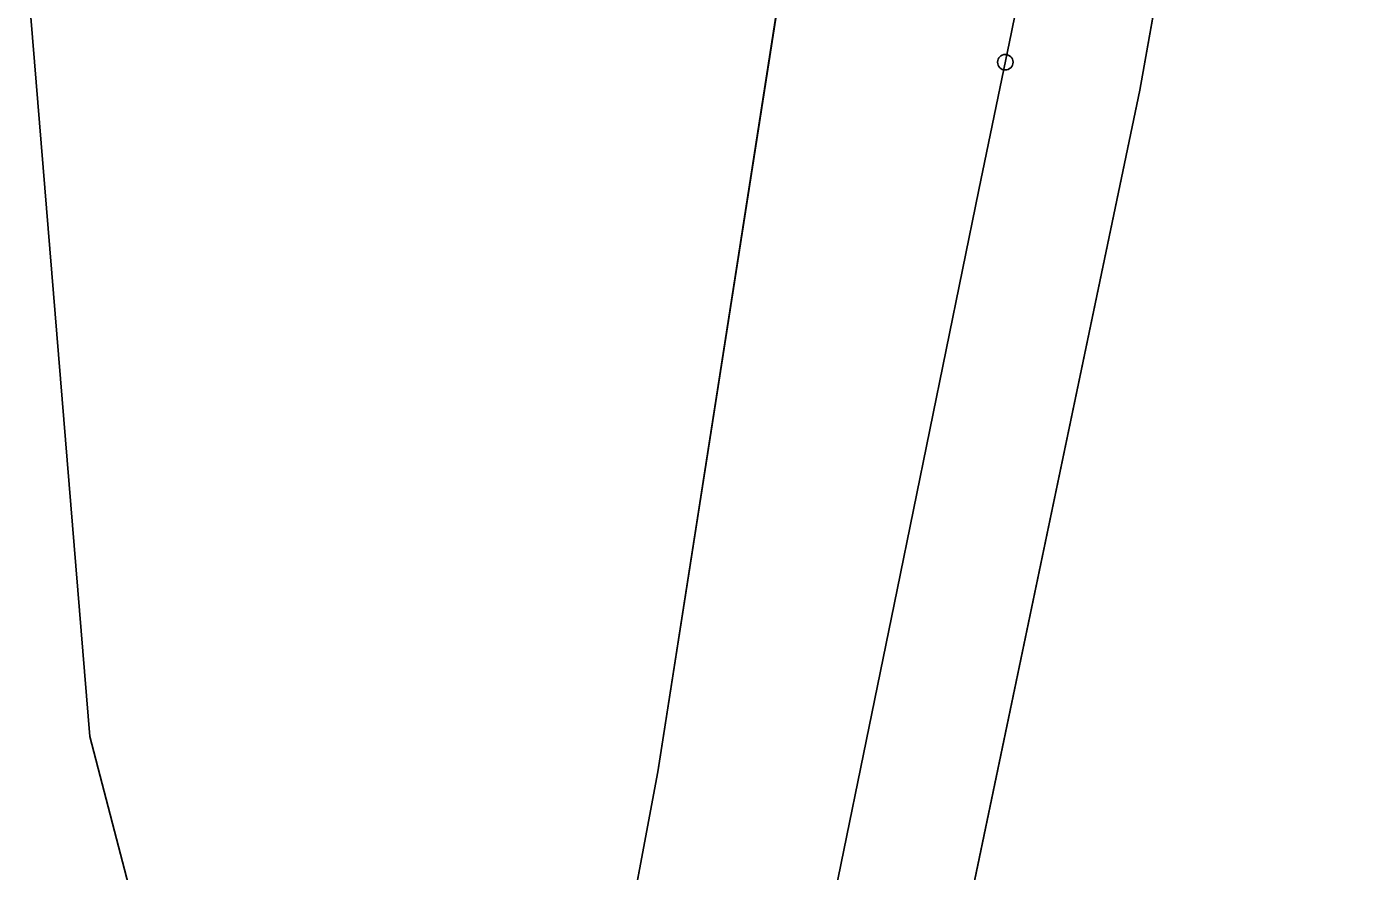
# Model space of a CAD drawing. Extents: x -866656 to -858817, y -1041816 to -1038653.
# Drawn here: x -864198.3 to -864070.5, y -1040891.7 to -1040809.9 of the extents above; entities that cross this region are included whole.
import ezdxf

# ---------------------------------------------------------------- set-up
doc = ezdxf.new("R2010")
doc.units = 0
for name, color, linetype in [('SZDC', 7, 'Continuous'), ('Vrstva 1', 7, 'Continuous'), ('Vrstva 53', 7, 'Continuous'), ('Vrstva 7', 7, 'Continuous')]:
    doc.layers.add(name, color=color, linetype=linetype)

msp = doc.modelspace()

# ---------------------------------------------------------------- linework, layer by layer
at = {"layer": 'SZDC'}
msp.add_lwpolyline([(-864079.13, -1040751.24), (-864090.67, -1040816.12), (-864108.73, -1040902.45), (-864114.59, -1040901.24), (-864124.2, -1040948.66), (-864151.94, -1040958.11), (-864146.26, -1040929.78), (-864137.28, -1040882.02), (-864125.28, -1040805.21)], dxfattribs=at)
at = {"layer": 'Vrstva 1'}
for p, q in [((-864192.21, -1040878.63), (-864202.79, -1040749.28)), ((-864079.13, -1040751.24), (-864090.67, -1040816.12)), ((-864137.28, -1040882.02), (-864125.28, -1040805.21)), ((-864090.67, -1040816.12), (-864108.73, -1040902.45)), ((-864170.25, -1040962.74), (-864192.21, -1040878.63)), ((-864146.26, -1040929.78), (-864137.28, -1040882.02))]:
    msp.add_line(p, q, dxfattribs=at)
for points in [[(-864106.24, -1040825.76), (-864103.09, -1040810.5), (-864100.1, -1040795.72), (-864097.36, -1040780.89), (-864095.11, -1040765.45), (-864093.48, -1040749.15), (-864092.63, -1040733.44), (-864092.48, -1040717.35), (-864093.09, -1040701.61), (-864094.53, -1040685.03), (-864096.79, -1040668.55), (-864099.73, -1040652.55), (-864103.2, -1040636.58), (-864106.87, -1040620.67), (-864110.47, -1040605.21), (-864116.49, -1040579.33)], [(-864190.9, -1041239.89), (-864187.65, -1041224.26), (-864179.08, -1041182.25), (-864176.19, -1041168.17), (-864167.63, -1041126.21), (-864158.95, -1041083.67), (-864157.99, -1041079.01), (-864156.21, -1041070.31), (-864147.52, -1041027.82), (-864138.93, -1040985.78), (-864136.16, -1040972.3), (-864133.07, -1040957.15), (-864132.45, -1040954.14), (-864131.09, -1040947.46), (-864122.54, -1040905.52), (-864114.14, -1040864.42), (-864106.24, -1040825.76)]]:
    msp.add_lwpolyline(points, dxfattribs=at)
at = {"layer": 'Vrstva 53'}
for points in [[(-864163.47, -1040355.8), (-864153.11, -1040402.25), (-864151.77, -1040408.24), (-864141.64, -1040383.5), (-864136.16, -1040395.65), (-864121.34, -1040428.57), (-864124.99, -1040437.14), (-864137.01, -1040440.86), (-864126.47, -1040480.6), (-864126.25, -1040482.63), (-864122.51, -1040516.53), (-864121.02, -1040529.98), (-864108.77, -1040562.65), (-864093.71, -1040623.91), (-864080.87, -1040663.9), (-864070.5, -1040699.09), (-864073.5, -1040728.47), (-864078.36, -1040748.13), (-864079.13, -1040751.24), (-864090.67, -1040816.12), (-864108.73, -1040902.46), (-864114.59, -1040901.24), (-864124.2, -1040948.66)], [(-864151.94, -1040958.11), (-864146.26, -1040929.78), (-864137.28, -1040882.02), (-864125.28, -1040805.21), (-864144.05, -1040778.98), (-864138.75, -1040728.98)]]:
    msp.add_lwpolyline(points, dxfattribs=at)
at = {"layer": 'Vrstva 7'}
msp.add_circle((-864103.69, -1040813.4), 0.75, dxfattribs=at)

doc.saveas('drawing.dxf')
